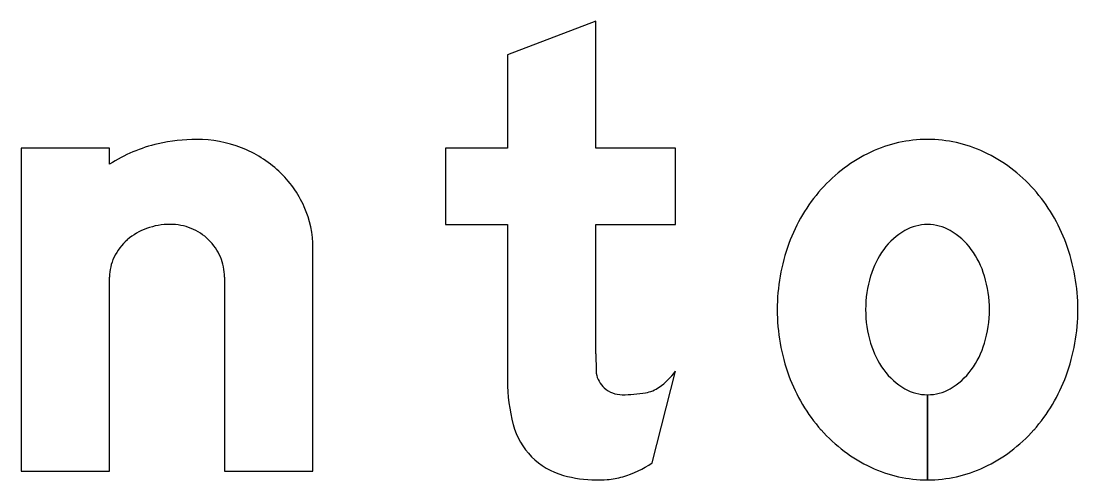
# Model space of a CAD drawing. Extents: x 1806251 to 1809821, y 414895 to 422886.
# Drawn here: x 1809677.4861 to 1809677.8685, y 415432.1282 to 415432.2942 of the extents above; entities that cross this region are included whole.
import ezdxf

# ---------------------------------------------------------------- set-up
doc = ezdxf.new("R2010")
doc.units = 0
for name, color, linetype in [('GSBWFILL', 7, 'Continuous'), ('GSCOLORFILL', 7, 'Continuous'), ('GSOUTLINE', 7, 'Continuous')]:
    doc.layers.add(name, color=color, linetype=linetype)

msp = doc.modelspace()

# ---------------------------------------------------------------- linework, layer by layer
at = {"layer": 'GSBWFILL'}
for p, q in [((1809677.55969, 415432.20157), (1809677.55969, 415432.13139)), ((1809677.71447, 415432.13437), (1809677.72289, 415432.16749)), ((1809677.81409, 415432.15899), (1809677.81409, 415432.12819)), ((1809677.8141, 415432.12819), (1809677.8141, 415432.15899))]:
    msp.add_line(p, q, dxfattribs=at)
for points in [[(1809677.69409, 415432.17379), (1809677.69409, 415432.22059), (1809677.72289, 415432.22059), (1809677.72289, 415432.24819), (1809677.69409, 415432.24819), (1809677.69409, 415432.29419), (1809677.66209, 415432.28205), (1809677.66209, 415432.24819), (1809677.63969, 415432.24819), (1809677.63969, 415432.22059), (1809677.66209, 415432.22059), (1809677.66209, 415432.16412)], [(1809677.51809, 415432.24241), (1809677.51809, 415432.24819), (1809677.48609, 415432.24819), (1809677.48609, 415432.13139), (1809677.51809, 415432.13139), (1809677.51809, 415432.20157)], [(1809677.55969, 415432.13139), (1809677.59169, 415432.13139), (1809677.59169, 415432.2121)]]:
    msp.add_lwpolyline(points, dxfattribs=at)
for centre, major_axis, ratio, start_param, end_param in [((1809677.54905, 415432.19381), (0, 0.05762), 0.999997, 0.235088, 0.567132), ((1809677.54959, 415432.18739), (0, 0.064), 0.999997, 0, 0.219986), ((1809677.54959, 415432.20634), (0, 0.04505), 0.999997, 5.914285, 6.283185), ((1809677.55068, 415432.20915), (0, 0.04204), 0.999997, 5.532258, 5.914285), ((1809677.81409, 415432.20317), (0, 0.04822), 0.999994, 0, 0.438571), ((1809677.81409, 415432.20317), (0, 0.04822), 0.999994, 5.844614, 6.283185), ((1809677.81713, 415432.1967), (0, 0.05537), 0.999994, 0.438571, 0.847388), ((1809677.81105, 415432.1967), (0, 0.05537), 0.999994, 5.435798, 5.844614), ((1809677.55235, 415432.21094), (0, 0.03959), 0.999997, 5.130076, 5.532258), ((1809677.82187, 415432.19251), (0, 0.0617), 0.999994, 0.847388, 1.220117), ((1809677.80631, 415432.19251), (0, 0.0617), 0.999994, 5.063069, 5.435798), ((1809677.55495, 415432.2121), (0, 0.03674), 0.999997, 4.712389, 5.130076), ((1809677.53897, 415432.19845), (0, 0.02202), 0.999997, 0.345704, 0.715718), ((1809677.54005, 415432.19546), (0, 0.02519), 0.999997, 0, 0.345704), ((1809677.54005, 415432.20044), (0, 0.02021), 0.999997, 5.900624, 6.283185), ((1809677.54027, 415432.20099), (0, 0.01962), 0.999997, 5.51227, 5.900624), ((1809677.818, 415432.19721), (0, 0.02442), 0.999994, 0.517724, 0.942), ((1809677.81409, 415432.20407), (0, 0.01652), 0.999994, 0, 0.517724), ((1809677.81409, 415432.20407), (0, 0.01652), 0.999994, 5.765461, 6.283185), ((1809677.81018, 415432.19721), (0, 0.02442), 0.999994, 5.341185, 5.765461), ((1809677.53732, 415432.20035), (0, 0.0195), 0.999997, 0.715718, 1.126231), ((1809677.54061, 415432.20134), (0, 0.01913), 0.999997, 5.115435, 5.51227), ((1809677.8293, 415432.18979), (0, 0.06961), 0.999994, 1.220117, 1.570796), ((1809677.79889, 415432.18979), (0, 0.06961), 0.999994, 4.712389, 5.063069), ((1809677.82417, 415432.19272), (0, 0.03204), 0.999994, 0.942, 1.278197), ((1809677.80402, 415432.19272), (0, 0.03204), 0.999994, 5.004989, 5.341185), ((1809677.53476, 415432.20157), (0, 0.01667), 0.999997, 1.126231, 1.570796), ((1809677.54114, 415432.20157), (0, 0.01856), 0.999997, 4.712389, 5.115435), ((1809677.8339, 415432.18979), (0, 0.04221), 0.999994, 1.278197, 1.570796), ((1809677.79429, 415432.18979), (0, 0.04221), 0.999994, 4.712389, 5.004989), ((1809677.8293, 415432.18979), (0, 0.06961), 0.999994, 1.570796, 1.921476), ((1809677.8339, 415432.18979), (0, 0.04221), 0.999994, 1.570796, 1.863396), ((1809677.79429, 415432.18979), (0, 0.04221), 0.999994, 4.419789, 4.712389), ((1809677.79889, 415432.18979), (0, 0.06961), 0.999994, 4.361709, 4.712389), ((1809677.82417, 415432.18686), (0, 0.03204), 0.999994, 1.863396, 2.199593), ((1809677.80402, 415432.18686), (0, 0.03204), 0.999994, 4.083593, 4.419789), ((1809677.89441, 415432.17379), (0, 0.20031), 0.999992, 1.570796, 1.606005), ((1809677.818, 415432.18238), (0, 0.02442), 0.999994, 2.199593, 2.623869), ((1809677.81018, 415432.18238), (0, 0.02442), 0.999994, 3.659317, 4.083593), ((1809677.72418, 415432.16412), (0, 0.06209), 0.999992, 1.570796, 1.830698), ((1809677.70328, 415432.1683), (0, 0.0092), 0.999992, 1.74085, 2.407828), ((1809677.70183, 415432.1832), (0, 0.02627), 0.999992, 3.756278, 4.071638), ((1809677.82187, 415432.18707), (0, 0.0617), 0.999994, 1.921476, 2.294205), ((1809677.80631, 415432.18707), (0, 0.0617), 0.999994, 3.98898, 4.361709), ((1809677.70358, 415432.16862), (0, 0.00963), 0.999992, 2.407828, 3.141593), ((1809677.71006, 415432.17154), (0, 0.012), 0.999992, 3.310762, 3.756278), ((1809677.81409, 415432.17551), (0, 0.01652), 0.999994, 2.623869, 3.141593), ((1809677.81409, 415432.17551), (0, 0.01652), 0.999994, 3.142077, 3.659317), ((1809677.70358, 415432.20952), (0, 0.05053), 0.999992, 3.141593, 3.310762), ((1809677.68931, 415432.15485), (0, 0.026), 0.999992, 1.830698, 2.869526), ((1809677.81713, 415432.18289), (0, 0.05537), 0.999994, 2.294205, 2.703022), ((1809677.81105, 415432.18289), (0, 0.05537), 0.999994, 3.580164, 3.98898), ((1809677.69307, 415432.16584), (0, 0.03807), 0.999992, 3.427755, 3.738844), ((1809677.69409, 415432.17201), (0, 0.04381), 0.999992, 2.869526, 3.141593), ((1809677.81409, 415432.17641), (0, 0.04822), 0.999994, 2.703022, 3.141593), ((1809677.81409, 415432.17641), (0, 0.04822), 0.999994, 3.141759, 3.580164), ((1809677.69409, 415432.19129), (0, 0.0631), 0.999992, 3.141593, 3.205734), ((1809677.69647, 415432.15427), (0, 0.026), 0.999992, 3.205734, 3.427755)]:
    msp.add_ellipse(centre, major_axis=major_axis, ratio=ratio, start_param=start_param, end_param=end_param, dxfattribs=at)
at = {"layer": 'GSCOLORFILL'}
for p, q in [((1809677.55969, 415432.20157), (1809677.55969, 415432.13139)), ((1809677.71447, 415432.13437), (1809677.72289, 415432.16749)), ((1809677.81409, 415432.15899), (1809677.81409, 415432.12819)), ((1809677.8141, 415432.12819), (1809677.8141, 415432.15899))]:
    msp.add_line(p, q, dxfattribs=at)
for points in [[(1809677.69409, 415432.17379), (1809677.69409, 415432.22059), (1809677.72289, 415432.22059), (1809677.72289, 415432.24819), (1809677.69409, 415432.24819), (1809677.69409, 415432.29419), (1809677.66209, 415432.28205), (1809677.66209, 415432.24819), (1809677.63969, 415432.24819), (1809677.63969, 415432.22059), (1809677.66209, 415432.22059), (1809677.66209, 415432.16412)], [(1809677.51809, 415432.24241), (1809677.51809, 415432.24819), (1809677.48609, 415432.24819), (1809677.48609, 415432.13139), (1809677.51809, 415432.13139), (1809677.51809, 415432.20157)], [(1809677.55969, 415432.13139), (1809677.59169, 415432.13139), (1809677.59169, 415432.2121)]]:
    msp.add_lwpolyline(points, dxfattribs=at)
for centre, major_axis, ratio, start_param, end_param in [((1809677.54905, 415432.19381), (0, 0.05762), 0.999997, 0.235088, 0.567132), ((1809677.54959, 415432.18739), (0, 0.064), 0.999997, 0, 0.219986), ((1809677.54959, 415432.20634), (0, 0.04505), 0.999997, 5.914285, 6.283185), ((1809677.55068, 415432.20915), (0, 0.04204), 0.999997, 5.532258, 5.914285), ((1809677.81409, 415432.20317), (0, 0.04822), 0.999994, 0, 0.438571), ((1809677.81409, 415432.20317), (0, 0.04822), 0.999994, 5.844614, 6.283185), ((1809677.81713, 415432.1967), (0, 0.05537), 0.999994, 0.438571, 0.847388), ((1809677.81105, 415432.1967), (0, 0.05537), 0.999994, 5.435798, 5.844614), ((1809677.55235, 415432.21094), (0, 0.03959), 0.999997, 5.130076, 5.532258), ((1809677.82187, 415432.19251), (0, 0.0617), 0.999994, 0.847388, 1.220117), ((1809677.80631, 415432.19251), (0, 0.0617), 0.999994, 5.063069, 5.435798), ((1809677.55495, 415432.2121), (0, 0.03674), 0.999997, 4.712389, 5.130076), ((1809677.53897, 415432.19845), (0, 0.02202), 0.999997, 0.345704, 0.715718), ((1809677.54005, 415432.19546), (0, 0.02519), 0.999997, 0, 0.345704), ((1809677.54005, 415432.20044), (0, 0.02021), 0.999997, 5.900624, 6.283185), ((1809677.54027, 415432.20099), (0, 0.01962), 0.999997, 5.51227, 5.900624), ((1809677.818, 415432.19721), (0, 0.02442), 0.999994, 0.517724, 0.942), ((1809677.81409, 415432.20407), (0, 0.01652), 0.999994, 0, 0.517724), ((1809677.81409, 415432.20407), (0, 0.01652), 0.999994, 5.765461, 6.283185), ((1809677.81018, 415432.19721), (0, 0.02442), 0.999994, 5.341185, 5.765461), ((1809677.53732, 415432.20035), (0, 0.0195), 0.999997, 0.715718, 1.126231), ((1809677.54061, 415432.20134), (0, 0.01913), 0.999997, 5.115435, 5.51227), ((1809677.8293, 415432.18979), (0, 0.06961), 0.999994, 1.220117, 1.570796), ((1809677.79889, 415432.18979), (0, 0.06961), 0.999994, 4.712389, 5.063069), ((1809677.82417, 415432.19272), (0, 0.03204), 0.999994, 0.942, 1.278197), ((1809677.80402, 415432.19272), (0, 0.03204), 0.999994, 5.004989, 5.341185), ((1809677.53476, 415432.20157), (0, 0.01667), 0.999997, 1.126231, 1.570796), ((1809677.54114, 415432.20157), (0, 0.01856), 0.999997, 4.712389, 5.115435), ((1809677.8339, 415432.18979), (0, 0.04221), 0.999994, 1.278197, 1.570796), ((1809677.79429, 415432.18979), (0, 0.04221), 0.999994, 4.712389, 5.004989), ((1809677.8293, 415432.18979), (0, 0.06961), 0.999994, 1.570796, 1.921476), ((1809677.8339, 415432.18979), (0, 0.04221), 0.999994, 1.570796, 1.863396), ((1809677.79429, 415432.18979), (0, 0.04221), 0.999994, 4.419789, 4.712389), ((1809677.79889, 415432.18979), (0, 0.06961), 0.999994, 4.361709, 4.712389), ((1809677.82417, 415432.18686), (0, 0.03204), 0.999994, 1.863396, 2.199593), ((1809677.80402, 415432.18686), (0, 0.03204), 0.999994, 4.083593, 4.419789), ((1809677.89441, 415432.17379), (0, 0.20031), 0.999992, 1.570796, 1.606005), ((1809677.818, 415432.18238), (0, 0.02442), 0.999994, 2.199593, 2.623869), ((1809677.81018, 415432.18238), (0, 0.02442), 0.999994, 3.659317, 4.083593), ((1809677.72418, 415432.16412), (0, 0.06209), 0.999992, 1.570796, 1.830698), ((1809677.70328, 415432.1683), (0, 0.0092), 0.999992, 1.74085, 2.407828), ((1809677.70183, 415432.1832), (0, 0.02627), 0.999992, 3.756278, 4.071638), ((1809677.82187, 415432.18707), (0, 0.0617), 0.999994, 1.921476, 2.294205), ((1809677.80631, 415432.18707), (0, 0.0617), 0.999994, 3.98898, 4.361709), ((1809677.70358, 415432.16862), (0, 0.00963), 0.999992, 2.407828, 3.141593), ((1809677.71006, 415432.17154), (0, 0.012), 0.999992, 3.310762, 3.756278), ((1809677.81409, 415432.17551), (0, 0.01652), 0.999994, 2.623869, 3.141593), ((1809677.81409, 415432.17551), (0, 0.01652), 0.999994, 3.142077, 3.659317), ((1809677.70358, 415432.20952), (0, 0.05053), 0.999992, 3.141593, 3.310762), ((1809677.68931, 415432.15485), (0, 0.026), 0.999992, 1.830698, 2.869526), ((1809677.81713, 415432.18289), (0, 0.05537), 0.999994, 2.294205, 2.703022), ((1809677.81105, 415432.18289), (0, 0.05537), 0.999994, 3.580164, 3.98898), ((1809677.69307, 415432.16584), (0, 0.03807), 0.999992, 3.427755, 3.738844), ((1809677.69409, 415432.17201), (0, 0.04381), 0.999992, 2.869526, 3.141593), ((1809677.81409, 415432.17641), (0, 0.04822), 0.999994, 2.703022, 3.141593), ((1809677.81409, 415432.17641), (0, 0.04822), 0.999994, 3.141759, 3.580164), ((1809677.69409, 415432.19129), (0, 0.0631), 0.999992, 3.141593, 3.205734), ((1809677.69647, 415432.15427), (0, 0.026), 0.999992, 3.205734, 3.427755)]:
    msp.add_ellipse(centre, major_axis=major_axis, ratio=ratio, start_param=start_param, end_param=end_param, dxfattribs=at)
at = {"layer": 'GSOUTLINE'}
for p, q in [((1809677.55969, 415432.20157), (1809677.55969, 415432.13139)), ((1809677.71447, 415432.13437), (1809677.72289, 415432.16749))]:
    msp.add_line(p, q, dxfattribs=at)
for points in [[(1809677.69409, 415432.17379), (1809677.69409, 415432.22059), (1809677.72289, 415432.22059), (1809677.72289, 415432.24819), (1809677.69409, 415432.24819), (1809677.69409, 415432.29419), (1809677.66209, 415432.28205), (1809677.66209, 415432.24819), (1809677.63969, 415432.24819), (1809677.63969, 415432.22059), (1809677.66209, 415432.22059), (1809677.66209, 415432.16412)], [(1809677.51809, 415432.24241), (1809677.51809, 415432.24819), (1809677.48609, 415432.24819), (1809677.48609, 415432.13139), (1809677.51809, 415432.13139), (1809677.51809, 415432.20157)], [(1809677.55969, 415432.13139), (1809677.59169, 415432.13139), (1809677.59169, 415432.2121)]]:
    msp.add_lwpolyline(points, dxfattribs=at)
for centre, major_axis, ratio, start_param, end_param in [((1809677.54905, 415432.19381), (0, 0.05762), 0.999997, 0.235088, 0.567132), ((1809677.54959, 415432.18739), (0, 0.064), 0.999997, 0, 0.219986), ((1809677.54959, 415432.20634), (0, 0.04505), 0.999997, 5.914285, 6.283185), ((1809677.55068, 415432.20915), (0, 0.04204), 0.999997, 5.532258, 5.914285), ((1809677.81409, 415432.20317), (0, 0.04822), 0.999994, 0, 0.438571), ((1809677.81409, 415432.20317), (0, 0.04822), 0.999994, 5.844614, 6.283185), ((1809677.81713, 415432.1967), (0, 0.05537), 0.999994, 0.438571, 0.847388), ((1809677.81105, 415432.1967), (0, 0.05537), 0.999994, 5.435798, 5.844614), ((1809677.55235, 415432.21094), (0, 0.03959), 0.999997, 5.130076, 5.532258), ((1809677.82187, 415432.19251), (0, 0.0617), 0.999994, 0.847388, 1.220117), ((1809677.80631, 415432.19251), (0, 0.0617), 0.999994, 5.063069, 5.435798), ((1809677.55495, 415432.2121), (0, 0.03674), 0.999997, 4.712389, 5.130076), ((1809677.53897, 415432.19845), (0, 0.02202), 0.999997, 0.345704, 0.715718), ((1809677.54005, 415432.19546), (0, 0.02519), 0.999997, 0, 0.345704), ((1809677.54005, 415432.20044), (0, 0.02021), 0.999997, 5.900624, 6.283185), ((1809677.54027, 415432.20099), (0, 0.01962), 0.999997, 5.51227, 5.900624), ((1809677.818, 415432.19721), (0, 0.02442), 0.999994, 0.517724, 0.942), ((1809677.81409, 415432.20407), (0, 0.01652), 0.999994, 0, 0.517724), ((1809677.81409, 415432.20407), (0, 0.01652), 0.999994, 5.765461, 6.283185), ((1809677.81018, 415432.19721), (0, 0.02442), 0.999994, 5.341185, 5.765461), ((1809677.53732, 415432.20035), (0, 0.0195), 0.999997, 0.715718, 1.126231), ((1809677.54061, 415432.20134), (0, 0.01913), 0.999997, 5.115435, 5.51227), ((1809677.8293, 415432.18979), (0, 0.06961), 0.999994, 1.220117, 1.570796), ((1809677.79889, 415432.18979), (0, 0.06961), 0.999994, 4.712389, 5.063069), ((1809677.82417, 415432.19272), (0, 0.03204), 0.999994, 0.942, 1.278197), ((1809677.80402, 415432.19272), (0, 0.03204), 0.999994, 5.004989, 5.341185), ((1809677.53476, 415432.20157), (0, 0.01667), 0.999997, 1.126231, 1.570796), ((1809677.54114, 415432.20157), (0, 0.01856), 0.999997, 4.712389, 5.115435), ((1809677.8339, 415432.18979), (0, 0.04221), 0.999994, 1.278197, 1.570796), ((1809677.79429, 415432.18979), (0, 0.04221), 0.999994, 4.712389, 5.004989), ((1809677.8293, 415432.18979), (0, 0.06961), 0.999994, 1.570796, 1.921476), ((1809677.8339, 415432.18979), (0, 0.04221), 0.999994, 1.570796, 1.863396), ((1809677.79429, 415432.18979), (0, 0.04221), 0.999994, 4.419789, 4.712389), ((1809677.79889, 415432.18979), (0, 0.06961), 0.999994, 4.361709, 4.712389), ((1809677.82417, 415432.18686), (0, 0.03204), 0.999994, 1.863396, 2.199593), ((1809677.80402, 415432.18686), (0, 0.03204), 0.999994, 4.083593, 4.419789), ((1809677.89441, 415432.17379), (0, 0.20031), 0.999992, 1.570796, 1.606005), ((1809677.818, 415432.18238), (0, 0.02442), 0.999994, 2.199593, 2.623869), ((1809677.81018, 415432.18238), (0, 0.02442), 0.999994, 3.659317, 4.083593), ((1809677.72418, 415432.16412), (0, 0.06209), 0.999992, 1.570796, 1.830698), ((1809677.70328, 415432.1683), (0, 0.0092), 0.999992, 1.74085, 2.407828), ((1809677.70183, 415432.1832), (0, 0.02627), 0.999992, 3.756278, 4.071638), ((1809677.82187, 415432.18707), (0, 0.0617), 0.999994, 1.921476, 2.294205), ((1809677.80631, 415432.18707), (0, 0.0617), 0.999994, 3.98898, 4.361709), ((1809677.70358, 415432.16862), (0, 0.00963), 0.999992, 2.407828, 3.141593), ((1809677.71006, 415432.17154), (0, 0.012), 0.999992, 3.310762, 3.756278), ((1809677.81409, 415432.17551), (0, 0.01652), 0.999994, 2.623869, 3.141593), ((1809677.81409, 415432.17551), (0, 0.01652), 0.999994, 3.141593, 3.659317), ((1809677.70358, 415432.20952), (0, 0.05053), 0.999992, 3.141593, 3.310762), ((1809677.68931, 415432.15485), (0, 0.026), 0.999992, 1.830698, 2.869526), ((1809677.81713, 415432.18289), (0, 0.05537), 0.999994, 2.294205, 2.703022), ((1809677.81105, 415432.18289), (0, 0.05537), 0.999994, 3.580164, 3.98898), ((1809677.69307, 415432.16584), (0, 0.03807), 0.999992, 3.427755, 3.738844), ((1809677.69409, 415432.17201), (0, 0.04381), 0.999992, 2.869526, 3.141593), ((1809677.81409, 415432.17641), (0, 0.04822), 0.999994, 2.703022, 3.141593), ((1809677.81409, 415432.17641), (0, 0.04822), 0.999994, 3.141593, 3.580164), ((1809677.69409, 415432.19129), (0, 0.0631), 0.999992, 3.141593, 3.205734), ((1809677.69647, 415432.15427), (0, 0.026), 0.999992, 3.205734, 3.427755)]:
    msp.add_ellipse(centre, major_axis=major_axis, ratio=ratio, start_param=start_param, end_param=end_param, dxfattribs=at)

doc.saveas('drawing.dxf')
